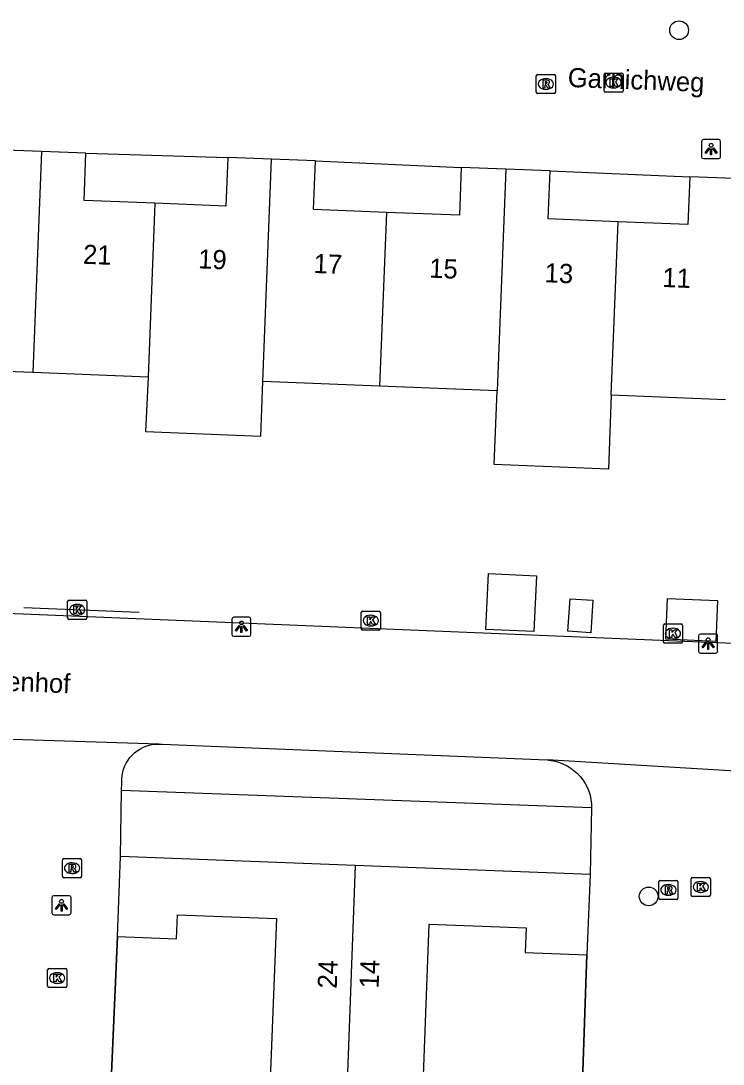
# Model space of a CAD drawing. Extents: x 160787 to 161428, y 386828 to 387483.
# Drawn here: x 161204 to 161240.6, y 387264.6 to 387319.1 of the extents above; entities that cross this region are included whole.
import ezdxf

# ---------------------------------------------------------------- set-up
doc = ezdxf.new("R2010")
doc.units = 0
for name, color, linetype in [('IMGEO_Boom', 7, 'Continuous'), ('IMGEO_Groenvoorziening', 7, 'Continuous'), ('IMGEO_Kolk', 7, 'Continuous'), ('IMGEO_Lichtpunt', 7, 'Continuous'), ('IMGEO_Muur', 7, 'Continuous'), ('IMGEO_Openbare_ruimte_label', 7, 'Continuous'), ('IMGEO_Pand', 7, 'Continuous'), ('IMGEO_Pand_nummerreeks', 7, 'Continuous'), ('IMGEO_Rijbaan_lokaal_open', 7, 'Continuous'), ('IMGEO_Rioolput', 7, 'Continuous'), ('IMGEO_Voetpad_open', 7, 'Continuous')]:
    doc.layers.add(name, color=color, linetype=linetype)

msp = doc.modelspace()

# ---------------------------------------------------------------- linework, layer by layer
at = {"layer": 'IMGEO_Boom'}
for centre in [(161238.333, 387318.648), (161236.746, 387273.404)]:
    msp.add_circle(centre, 0.489, dxfattribs=at)
at = {"layer": 'IMGEO_Groenvoorziening'}
msp.add_lwpolyline([(161233.764, 387278.025), (161209.223, 387278.939)], dxfattribs=at)
at = {"layer": 'IMGEO_Kolk'}
for p, q in [((161234.415, 387315.486), (161234.415, 387316.338)), ((161234.49, 387316.412), (161235.342, 387316.412)), ((161234.903, 387316.192), (161234.928, 387316.192)), ((161235.416, 387316.338), (161235.416, 387315.486)), ((161235.342, 387315.412), (161234.49, 387315.412)), ((161234.926, 387315.632), (161234.901, 387315.632)), ((161206.402, 387287.948), (161206.402, 387288.8)), ((161206.477, 387288.874), (161207.329, 387288.874)), ((161206.89, 387288.654), (161206.915, 387288.654)), ((161207.403, 387288.8), (161207.403, 387287.948)), ((161206.913, 387288.094), (161206.888, 387288.094)), ((161221.737, 387287.382), (161221.737, 387288.234)), ((161221.812, 387288.308), (161222.664, 387288.308)), ((161222.225, 387288.088), (161222.25, 387288.088)), ((161222.738, 387288.234), (161222.738, 387287.382)), ((161207.329, 387287.874), (161206.477, 387287.874)), ((161237.514, 387286.709), (161237.514, 387287.561)), ((161237.589, 387287.635), (161238.441, 387287.635)), ((161238.515, 387287.561), (161238.515, 387286.709)), ((161222.664, 387287.308), (161221.812, 387287.308)), ((161222.248, 387287.528), (161222.223, 387287.528)), ((161238.002, 387287.415), (161238.027, 387287.415)), ((161238.441, 387286.635), (161237.589, 387286.635)), ((161238.025, 387286.855), (161238, 387286.855)), ((161238.968, 387273.469), (161238.968, 387274.321)), ((161239.043, 387274.395), (161239.895, 387274.395)), ((161239.456, 387274.175), (161239.481, 387274.175)), ((161239.969, 387274.321), (161239.969, 387273.469)), ((161239.895, 387273.395), (161239.043, 387273.395)), ((161239.479, 387273.615), (161239.454, 387273.615)), ((161205.36, 387268.713), (161205.36, 387269.565)), ((161205.435, 387269.639), (161206.287, 387269.639)), ((161206.361, 387269.565), (161206.361, 387268.713)), ((161205.848, 387269.419), (161205.873, 387269.419)), ((161206.287, 387268.639), (161205.435, 387268.639)), ((161205.871, 387268.859), (161205.846, 387268.859))]:
    msp.add_line(p, q, dxfattribs=at)
for points in [[(161234.415, 387315.486), (161234.415, 387316.338)], [(161234.49, 387316.412), (161235.342, 387316.412)], [(161234.736, 387316.112), (161234.859, 387316.112), (161234.859, 387315.961), (161234.989, 387316.112), (161235.153, 387316.112), (161235.007, 387315.961), (161235.16, 387315.712), (161235.008, 387315.712), (161234.923, 387315.876), (161234.859, 387315.809), (161234.859, 387315.712), (161234.736, 387315.712), (161234.736, 387316.112)], [(161235.416, 387316.338), (161235.416, 387315.486)], [(161235.342, 387315.412), (161234.49, 387315.412)], [(161206.402, 387287.948), (161206.402, 387288.8)], [(161206.477, 387288.874), (161207.329, 387288.874)], [(161207.403, 387288.8), (161207.403, 387287.948)], [(161206.723, 387288.574), (161206.846, 387288.574), (161206.846, 387288.423), (161206.976, 387288.574), (161207.14, 387288.574), (161206.994, 387288.423), (161207.147, 387288.174), (161206.995, 387288.174), (161206.91, 387288.338), (161206.846, 387288.271), (161206.846, 387288.174), (161206.723, 387288.174), (161206.723, 387288.574)], [(161221.737, 387287.382), (161221.737, 387288.234)], [(161221.812, 387288.308), (161222.664, 387288.308)], [(161222.738, 387288.234), (161222.738, 387287.382)], [(161207.329, 387287.874), (161206.477, 387287.874)], [(161222.058, 387288.008), (161222.181, 387288.008), (161222.181, 387287.857), (161222.311, 387288.008), (161222.475, 387288.008), (161222.329, 387287.857), (161222.482, 387287.608), (161222.33, 387287.608), (161222.245, 387287.772), (161222.181, 387287.705), (161222.181, 387287.608), (161222.058, 387287.608), (161222.058, 387288.008)], [(161237.514, 387286.709), (161237.514, 387287.561)], [(161237.589, 387287.635), (161238.441, 387287.635)], [(161238.515, 387287.561), (161238.515, 387286.709)], [(161222.664, 387287.308), (161221.812, 387287.308)], [(161237.835, 387287.335), (161237.958, 387287.335), (161237.958, 387287.184), (161238.088, 387287.335), (161238.252, 387287.335), (161238.106, 387287.184), (161238.259, 387286.935), (161238.107, 387286.935), (161238.022, 387287.099), (161237.958, 387287.032), (161237.958, 387286.935), (161237.835, 387286.935), (161237.835, 387287.335)], [(161238.441, 387286.635), (161237.589, 387286.635)], [(161238.968, 387273.469), (161238.968, 387274.321)], [(161239.043, 387274.395), (161239.895, 387274.395)], [(161239.289, 387274.095), (161239.412, 387274.095), (161239.412, 387273.944), (161239.542, 387274.095), (161239.706, 387274.095), (161239.56, 387273.944), (161239.713, 387273.695), (161239.561, 387273.695), (161239.476, 387273.859), (161239.412, 387273.792), (161239.412, 387273.695), (161239.289, 387273.695), (161239.289, 387274.095)], [(161239.969, 387274.321), (161239.969, 387273.469)], [(161239.895, 387273.395), (161239.043, 387273.395)], [(161205.36, 387268.713), (161205.36, 387269.565)], [(161205.435, 387269.639), (161206.287, 387269.639)], [(161206.361, 387269.565), (161206.361, 387268.713)], [(161205.681, 387269.339), (161205.804, 387269.339), (161205.804, 387269.188), (161205.934, 387269.339), (161206.098, 387269.339), (161205.952, 387269.188), (161206.105, 387268.939), (161205.953, 387268.939), (161205.868, 387269.103), (161205.804, 387269.036), (161205.804, 387268.939), (161205.681, 387268.939), (161205.681, 387269.339)], [(161206.287, 387268.639), (161205.435, 387268.639)]]:
    msp.add_lwpolyline(points, dxfattribs=at)
for centre, start, end in [((161234.492, 387316.336), 91.552, 178.448), ((161234.492, 387316.336), 91.552, 178.448), ((161235.34, 387316.336), 1.552, 88.448), ((161235.34, 387316.336), 1.552, 88.448), ((161234.492, 387315.488), 181.552, 268.448), ((161234.492, 387315.488), 181.552, 268.448), ((161235.34, 387315.488), 271.552, 358.448), ((161235.34, 387315.488), 271.552, 358.448), ((161206.479, 387288.798), 91.552, 178.448), ((161206.479, 387288.798), 91.552, 178.448), ((161207.327, 387288.798), 1.552, 88.448), ((161207.327, 387288.798), 1.552, 88.448), ((161221.814, 387288.232), 91.552, 178.448), ((161221.814, 387288.232), 91.552, 178.448), ((161222.662, 387288.232), 1.552, 88.448), ((161222.662, 387288.232), 1.552, 88.448), ((161206.479, 387287.95), 181.552, 268.448), ((161206.479, 387287.95), 181.552, 268.448), ((161207.327, 387287.95), 271.552, 358.448), ((161207.327, 387287.95), 271.552, 358.448), ((161237.591, 387287.559), 91.552, 178.448), ((161237.591, 387287.559), 91.552, 178.448), ((161238.439, 387287.559), 1.552, 88.448), ((161238.439, 387287.559), 1.552, 88.448), ((161221.814, 387287.384), 181.552, 268.448), ((161221.814, 387287.384), 181.552, 268.448), ((161222.662, 387287.384), 271.552, 358.448), ((161222.662, 387287.384), 271.552, 358.448), ((161237.591, 387286.711), 181.552, 268.448), ((161237.591, 387286.711), 181.552, 268.448), ((161238.439, 387286.711), 271.552, 358.448), ((161238.439, 387286.711), 271.552, 358.448), ((161239.045, 387274.319), 91.552, 178.448), ((161239.045, 387274.319), 91.552, 178.448), ((161239.893, 387274.319), 1.552, 88.448), ((161239.893, 387274.319), 1.552, 88.448), ((161239.045, 387273.471), 181.552, 268.448), ((161239.045, 387273.471), 181.552, 268.448), ((161239.893, 387273.471), 271.552, 358.448), ((161239.893, 387273.471), 271.552, 358.448), ((161205.437, 387269.563), 91.552, 178.448), ((161205.437, 387269.563), 91.552, 178.448), ((161206.285, 387269.563), 1.552, 88.448), ((161206.285, 387269.563), 1.552, 88.448), ((161205.437, 387268.715), 181.552, 268.448), ((161205.437, 387268.715), 181.552, 268.448), ((161206.285, 387268.715), 271.552, 358.448), ((161206.285, 387268.715), 271.552, 358.448)]:
    msp.add_arc(centre, 0.0765, start, end, dxfattribs=at)
for centre, major_axis, ratio, start_param, end_param in [((161234.902, 387315.912), (-0.387, 0.002), 0.722429, 4.712389, 7.853982), ((161234.927, 387315.912), (-0.39, 0.002), 0.717154, 1.570796, 4.712389), ((161206.889, 387288.374), (-0.387, 0.002), 0.722429, 4.712389, 7.853982), ((161206.914, 387288.374), (-0.39, 0.002), 0.717154, 1.570796, 4.712389), ((161222.224, 387287.808), (-0.387, 0.002), 0.722429, 4.712389, 7.853982), ((161222.249, 387287.808), (-0.39, 0.002), 0.717154, 1.570796, 4.712389), ((161238.001, 387287.135), (-0.387, 0.002), 0.722429, 4.712389, 7.853982), ((161238.026, 387287.135), (-0.39, 0.002), 0.717154, 1.570796, 4.712389), ((161239.455, 387273.895), (-0.387, 0.002), 0.722429, 4.712389, 7.853982), ((161239.48, 387273.895), (-0.39, 0.002), 0.717154, 1.570796, 4.712389), ((161205.847, 387269.139), (-0.387, 0.002), 0.722429, 4.712389, 7.853982), ((161205.872, 387269.139), (-0.39, 0.002), 0.717154, 1.570796, 4.712389)]:
    msp.add_ellipse(centre, major_axis=major_axis, ratio=ratio, start_param=start_param, end_param=end_param, dxfattribs=at)
at = {"layer": 'IMGEO_Lichtpunt'}
for p, q in [((161239.507, 387312.842), (161239.507, 387312.035)), ((161239.507, 387312.842), (161239.507, 387312.035)), ((161240.409, 387312.937), (161239.601, 387312.937)), ((161240.409, 387312.937), (161239.601, 387312.937)), ((161240.503, 387312.035), (161240.503, 387312.842)), ((161240.503, 387312.035), (161240.503, 387312.842)), ((161239.601, 387311.941), (161240.409, 387311.941)), ((161239.601, 387311.941), (161240.409, 387311.941)), ((161214.981, 387287.89), (161214.981, 387287.083)), ((161214.981, 387287.89), (161214.981, 387287.083)), ((161215.883, 387287.985), (161215.075, 387287.985)), ((161215.883, 387287.985), (161215.075, 387287.985)), ((161215.977, 387287.083), (161215.977, 387287.89)), ((161215.977, 387287.083), (161215.977, 387287.89)), ((161215.075, 387286.989), (161215.883, 387286.989)), ((161215.075, 387286.989), (161215.883, 387286.989)), ((161239.353, 387287.013), (161239.353, 387286.206)), ((161239.353, 387287.013), (161239.353, 387286.206)), ((161240.255, 387287.108), (161239.447, 387287.108)), ((161240.255, 387287.108), (161239.447, 387287.108)), ((161240.349, 387286.206), (161240.349, 387287.013)), ((161240.349, 387286.206), (161240.349, 387287.013)), ((161239.447, 387286.112), (161240.255, 387286.112)), ((161239.447, 387286.112), (161240.255, 387286.112)), ((161206.49, 387273.44), (161205.682, 387273.44)), ((161206.49, 387273.44), (161205.682, 387273.44)), ((161205.588, 387273.345), (161205.588, 387272.538)), ((161205.588, 387273.345), (161205.588, 387272.538)), ((161206.584, 387272.538), (161206.584, 387273.345)), ((161206.584, 387272.538), (161206.584, 387273.345)), ((161205.682, 387272.444), (161206.49, 387272.444)), ((161205.682, 387272.444), (161206.49, 387272.444))]:
    msp.add_line(p, q, dxfattribs=at)
for points in [[(161239.881, 387312.506), (161239.92, 387312.478), (161239.732, 387312.216), (161239.694, 387312.243), (161239.881, 387312.506)], [(161239.983, 387312.458), (161240.03, 387312.458), (161240.03, 387312.136), (161239.983, 387312.136), (161239.983, 387312.458)], [(161240.093, 387312.478), (161240.131, 387312.505), (161240.318, 387312.243), (161240.279, 387312.215), (161240.093, 387312.478)], [(161215.355, 387287.554), (161215.394, 387287.526), (161215.206, 387287.264), (161215.168, 387287.291), (161215.355, 387287.554)], [(161215.567, 387287.526), (161215.605, 387287.553), (161215.792, 387287.291), (161215.753, 387287.263), (161215.567, 387287.526)], [(161215.457, 387287.506), (161215.504, 387287.506), (161215.504, 387287.184), (161215.457, 387287.184), (161215.457, 387287.506)], [(161239.727, 387286.677), (161239.766, 387286.649), (161239.578, 387286.387), (161239.54, 387286.414), (161239.727, 387286.677)], [(161239.829, 387286.629), (161239.876, 387286.629), (161239.876, 387286.307), (161239.829, 387286.307), (161239.829, 387286.629)], [(161239.939, 387286.649), (161239.977, 387286.676), (161240.164, 387286.414), (161240.125, 387286.386), (161239.939, 387286.649)], [(161205.962, 387273.009), (161206.001, 387272.981), (161205.813, 387272.719), (161205.775, 387272.746), (161205.962, 387273.009)], [(161206.064, 387272.961), (161206.111, 387272.961), (161206.111, 387272.639), (161206.064, 387272.639), (161206.064, 387272.961)], [(161206.174, 387272.981), (161206.212, 387273.008), (161206.399, 387272.746), (161206.36, 387272.718), (161206.174, 387272.981)]]:
    msp.add_lwpolyline(points, dxfattribs=at)
for centre in [(161240.006, 387312.64), (161215.48, 387287.688), (161239.852, 387286.811), (161206.087, 387273.143)]:
    msp.add_circle(centre, 0.0994, dxfattribs=at)
for centre, start, end in [((161239.601, 387312.842), 90, 180), ((161239.601, 387312.842), 90, 180), ((161240.409, 387312.842), 0, 90), ((161240.409, 387312.842), 0, 90), ((161239.601, 387312.035), 180, 270), ((161239.601, 387312.035), 180, 270), ((161240.409, 387312.035), 270, 0), ((161240.409, 387312.035), 270, 360), ((161215.075, 387287.89), 90, 180), ((161215.075, 387287.89), 90, 180), ((161215.883, 387287.89), 0, 90), ((161215.883, 387287.89), 0, 90), ((161215.075, 387287.083), 180, 270), ((161215.075, 387287.083), 180, 270), ((161215.883, 387287.083), 270, 0), ((161215.883, 387287.083), 270, 360), ((161239.447, 387287.013), 90, 180), ((161239.447, 387287.013), 90, 180), ((161240.255, 387287.013), 0, 90), ((161240.255, 387287.013), 0, 90), ((161239.447, 387286.206), 180, 270), ((161239.447, 387286.206), 180, 270), ((161240.255, 387286.206), 270, 0), ((161240.255, 387286.206), 270, 360), ((161205.682, 387273.345), 90, 180), ((161205.682, 387273.345), 90, 180), ((161206.49, 387273.345), 0, 90), ((161206.49, 387273.345), 0, 90), ((161205.682, 387272.538), 180, 270), ((161205.682, 387272.538), 180, 270), ((161206.49, 387272.538), 270, 0), ((161206.49, 387272.538), 270, 360)]:
    msp.add_arc(centre, 0.0946, start, end, dxfattribs=at)
at = {"layer": 'IMGEO_Muur'}
for points in [[(161210.144, 387288.23), (161204.119, 387288.468)], [(161209, 387271.312), (161208.693, 387264.163)], [(161233.272, 387263.261), (161233.524, 387270.355)]]:
    msp.add_lwpolyline(points, dxfattribs=at)
at = {"layer": 'IMGEO_Pand'}
for points in [[(161205.032, 387312.315), (161202.704, 387312.406)], [(161205.032, 387312.315), (161204.58, 387300.765)], [(161207.362, 387312.223), (161205.032, 387312.315)], [(161210.965, 387309.609), (161207.266, 387309.754), (161207.362, 387312.223)], [(161214.762, 387311.998), (161214.663, 387309.465), (161210.965, 387309.609)], [(161217.05, 387311.909), (161214.762, 387311.998)], [(161216.596, 387300.295), (161217.05, 387311.909)], [(161219.341, 387311.819), (161217.05, 387311.909)], [(161223.052, 387309.135), (161219.242, 387309.284), (161219.341, 387311.819)], [(161226.96, 387311.484), (161226.863, 387308.986), (161223.052, 387309.135)], [(161229.28, 387311.393), (161226.96, 387311.484)], [(161229.28, 387311.393), (161228.827, 387299.816)], [(161231.599, 387311.302), (161229.28, 387311.393)], [(161235.148, 387308.647), (161231.5, 387308.79), (161231.599, 387311.302)], [(161238.892, 387310.994), (161238.795, 387308.505), (161235.148, 387308.647)], [(161241.218, 387310.903), (161238.892, 387310.994)], [(161210.965, 387309.609), (161210.61, 387300.529)], [(161223.052, 387309.135), (161222.697, 387300.056)], [(161234.793, 387299.583), (161235.148, 387308.647)], [(161204.58, 387300.765), (161198.54, 387301.001)], [(161210.61, 387300.529), (161204.58, 387300.765)], [(161210.61, 387300.529), (161210.467, 387297.682), (161216.485, 387297.446), (161216.596, 387300.295)], [(161222.697, 387300.056), (161216.596, 387300.295)], [(161228.827, 387299.816), (161222.697, 387300.056)], [(161234.793, 387299.583), (161234.642, 387295.726), (161228.676, 387295.96), (161228.827, 387299.816)], [(161240.766, 387299.349), (161234.793, 387299.583)], [(161230.886, 387290.151), (161230.75, 387287.235), (161228.246, 387287.352), (161228.383, 387290.268), (161230.886, 387290.151)], [(161232.644, 387288.954), (161233.839, 387288.875), (161233.727, 387287.175), (161232.532, 387287.253), (161232.644, 387288.954)], [(161237.731, 387288.967), (161240.346, 387288.853), (161240.253, 387286.722), (161237.638, 387286.836), (161237.731, 387288.967)], [(161209, 387271.312), (161209.159, 387275.484)], [(161221.422, 387275.016), (161209.159, 387275.484)], [(161221.422, 387275.016), (161221.001, 387263.712)], [(161233.684, 387274.549), (161221.422, 387275.016)], [(161233.684, 387274.549), (161233.524, 387270.355)], [(161209, 387271.312), (161212.092, 387271.194), (161212.139, 387272.444), (161217.307, 387272.247), (161216.986, 387263.847)], [(161224.971, 387263.578), (161225.29, 387271.946), (161230.346, 387271.753), (161230.298, 387270.478), (161233.524, 387270.355)]]:
    msp.add_lwpolyline(points, dxfattribs=at)
at = {"layer": 'IMGEO_Rijbaan_lokaal_open'}
for points in [[(161207.362, 387312.223), (161214.762, 387311.998)], [(161219.341, 387311.819), (161226.96, 387311.484)], [(161231.599, 387311.302), (161238.892, 387310.994)]]:
    msp.add_lwpolyline(points, dxfattribs=at)
at = {"layer": 'IMGEO_Rioolput'}
for p, q in [((161230.876, 387315.413), (161230.876, 387316.265)), ((161230.951, 387316.339), (161231.803, 387316.339)), ((161231.364, 387316.119), (161231.389, 387316.119)), ((161231.877, 387316.265), (161231.877, 387315.413)), ((161231.803, 387315.339), (161230.951, 387315.339)), ((161231.387, 387315.559), (161231.362, 387315.559)), ((161206.136, 387274.452), (161206.136, 387275.304)), ((161206.211, 387275.378), (161207.063, 387275.378)), ((161206.624, 387275.158), (161206.649, 387275.158)), ((161207.137, 387275.304), (161207.137, 387274.452)), ((161206.647, 387274.598), (161206.622, 387274.598)), ((161207.063, 387274.378), (161206.211, 387274.378)), ((161237.274, 387273.313), (161237.274, 387274.165)), ((161237.349, 387274.239), (161238.201, 387274.239)), ((161237.762, 387274.019), (161237.787, 387274.019)), ((161238.275, 387274.165), (161238.275, 387273.313)), ((161237.785, 387273.459), (161237.76, 387273.459)), ((161238.201, 387273.239), (161237.349, 387273.239))]:
    msp.add_line(p, q, dxfattribs=at)
for points in [[(161230.876, 387315.413), (161230.876, 387316.265)], [(161230.951, 387316.339), (161231.803, 387316.339)], [(161231.465, 387316.037), (161231.213, 387316.039), (161231.213, 387315.639)], [(161231.391, 387315.958), (161231.337, 387315.958), (161231.337, 387315.877)], [(161231.337, 387315.877), (161231.389, 387315.877)], [(161231.877, 387316.265), (161231.877, 387315.413)], [(161231.803, 387315.339), (161230.951, 387315.339)], [(161231.213, 387315.639), (161231.337, 387315.639), (161231.337, 387315.801), (161231.348, 387315.801)], [(161231.395, 387315.772), (161231.466, 387315.639), (161231.606, 387315.639), (161231.541, 387315.765)], [(161206.136, 387274.452), (161206.136, 387275.304)], [(161206.211, 387275.378), (161207.063, 387275.378)], [(161206.725, 387275.076), (161206.473, 387275.078), (161206.473, 387274.678)], [(161206.651, 387274.997), (161206.597, 387274.997), (161206.597, 387274.916)], [(161207.137, 387275.304), (161207.137, 387274.452)], [(161206.473, 387274.678), (161206.597, 387274.678), (161206.597, 387274.84), (161206.608, 387274.84)], [(161206.597, 387274.916), (161206.649, 387274.916)], [(161206.655, 387274.811), (161206.726, 387274.678), (161206.866, 387274.678), (161206.801, 387274.804)], [(161207.063, 387274.378), (161206.211, 387274.378)], [(161237.274, 387273.313), (161237.274, 387274.165)], [(161237.349, 387274.239), (161238.201, 387274.239)], [(161237.863, 387273.937), (161237.611, 387273.939), (161237.611, 387273.539)], [(161238.275, 387274.165), (161238.275, 387273.313)], [(161237.611, 387273.539), (161237.735, 387273.539), (161237.735, 387273.701), (161237.746, 387273.701)], [(161237.789, 387273.858), (161237.735, 387273.858), (161237.735, 387273.777)], [(161237.735, 387273.777), (161237.787, 387273.777)], [(161237.793, 387273.672), (161237.864, 387273.539), (161238.004, 387273.539), (161237.939, 387273.665)], [(161238.201, 387273.239), (161237.349, 387273.239)]]:
    msp.add_lwpolyline(points, dxfattribs=at)
for centre, radius, start, end in [((161230.953, 387316.263), 0.0765, 91.552, 178.448), ((161230.953, 387316.263), 0.0765, 91.552, 178.448), ((161231.373, 387316.066), 0.19, 274.7715, 282.9687), ((161231.397, 387315.862), 0.0964, 77.0061, 93.1865), ((161231.411, 387315.919), 0.0378, 276.6634, 79.6772), ((161231.464, 387315.927), 0.109, 350.3612, 89.416), ((161231.462, 387315.927), 0.112, 277.5842, 350.9817), ((161231.801, 387316.263), 0.0765, 1.552, 88.448), ((161231.801, 387316.263), 0.0765, 1.552, 88.448), ((161230.953, 387315.415), 0.0765, 181.552, 268.448), ((161230.953, 387315.415), 0.0765, 181.552, 268.448), ((161231.347, 387315.748), 0.0533, 26.0293, 88.6989), ((161231.446, 387315.712), 0.108, 29.5134, 73.7905), ((161231.801, 387315.415), 0.0765, 271.552, 358.448), ((161231.801, 387315.415), 0.0765, 271.552, 358.448), ((161206.213, 387275.302), 0.0765, 91.552, 178.448), ((161206.213, 387275.302), 0.0765, 91.552, 178.448), ((161206.657, 387274.901), 0.0964, 77.0061, 93.1865), ((161206.724, 387274.966), 0.109, 350.3612, 89.416), ((161207.061, 387275.302), 0.0765, 1.552, 88.448), ((161207.061, 387275.302), 0.0765, 1.552, 88.448), ((161206.213, 387274.454), 0.0765, 181.552, 268.448), ((161206.213, 387274.454), 0.0765, 181.552, 268.448), ((161206.607, 387274.787), 0.0533, 26.0293, 88.6989), ((161206.633, 387275.105), 0.19, 274.7715, 282.9687), ((161206.671, 387274.958), 0.0378, 276.6634, 79.6772), ((161206.722, 387274.966), 0.112, 277.5842, 350.9817), ((161206.706, 387274.751), 0.108, 29.5134, 73.7905), ((161207.061, 387274.454), 0.0765, 271.552, 358.448), ((161207.061, 387274.454), 0.0765, 271.552, 358.448), ((161237.351, 387274.163), 0.0765, 91.552, 178.448), ((161237.351, 387274.163), 0.0765, 91.552, 178.448), ((161237.862, 387273.827), 0.109, 350.3612, 89.416), ((161238.199, 387274.163), 0.0765, 1.552, 88.448), ((161238.199, 387274.163), 0.0765, 1.552, 88.448), ((161237.745, 387273.648), 0.0533, 26.0293, 88.6989), ((161237.771, 387273.966), 0.19, 274.7715, 282.9687), ((161237.795, 387273.762), 0.0964, 77.0061, 93.1865), ((161237.809, 387273.819), 0.0378, 276.6634, 79.6772), ((161237.86, 387273.827), 0.112, 277.5842, 350.9817), ((161237.844, 387273.612), 0.108, 29.5134, 73.7905), ((161237.351, 387273.315), 0.0765, 181.552, 268.448), ((161237.351, 387273.315), 0.0765, 181.552, 268.448), ((161238.199, 387273.315), 0.0765, 271.552, 358.448), ((161238.199, 387273.315), 0.0765, 271.552, 358.448)]:
    msp.add_arc(centre, radius, start, end, dxfattribs=at)
for centre, major_axis, ratio, start_param, end_param in [((161231.363, 387315.839), (-0.387, 0.002), 0.722429, 4.712389, 7.853982), ((161231.388, 387315.839), (-0.39, 0.002), 0.717154, 1.570796, 4.712389), ((161206.623, 387274.878), (-0.387, 0.002), 0.722429, 4.712389, 7.853982), ((161206.648, 387274.878), (-0.39, 0.002), 0.717154, 1.570796, 4.712389), ((161237.761, 387273.739), (-0.387, 0.002), 0.722429, 4.712389, 7.853982), ((161237.786, 387273.739), (-0.39, 0.002), 0.717154, 1.570796, 4.712389)]:
    msp.add_ellipse(centre, major_axis=major_axis, ratio=ratio, start_param=start_param, end_param=end_param, dxfattribs=at)
at = {"layer": 'IMGEO_Voetpad_open'}
for points in [[(161170.163, 387289.466), (161204.081, 387288.161), (161247.486, 387286.367), (161267.914, 387285.628)], [(161211.164, 387281.363), (161201.851, 387281.648)], [(161209.223, 387278.939), (161209.231, 387279.359), (161209.23, 387279.381), (161209.232, 387279.553), (161209.25, 387279.724), (161209.283, 387279.892), (161209.33, 387280.057), (161209.392, 387280.217), (161209.469, 387280.371), (161209.558, 387280.518), (161209.661, 387280.656), (161209.775, 387280.784), (161209.9, 387280.901), (161210.036, 387281.007), (161210.18, 387281.1), (161210.332, 387281.18), (161210.49, 387281.246), (161210.654, 387281.298), (161210.822, 387281.335), (161210.992, 387281.357), (161211.164, 387281.363)], [(161211.164, 387281.363), (161211.335, 387281.354), (161231.449, 387280.529)], [(161245.64, 387279.689), (161231.449, 387280.529)], [(161231.449, 387280.529), (161231.658, 387280.506), (161231.875, 387280.463), (161232.088, 387280.4), (161232.294, 387280.319), (161232.493, 387280.22), (161232.681, 387280.103), (161232.859, 387279.97), (161233.024, 387279.822), (161233.175, 387279.659), (161233.311, 387279.484), (161233.43, 387279.297), (161233.533, 387279.101), (161233.617, 387278.895), (161233.683, 387278.684), (161233.73, 387278.467), (161233.757, 387278.247), (161233.764, 387278.025)], [(161209.159, 387275.484), (161209.223, 387278.939)], [(161233.764, 387278.025), (161233.684, 387274.549)], [(161208.693, 387264.163), (161209, 387271.312)], [(161233.524, 387270.355), (161233.272, 387263.261)]]:
    msp.add_lwpolyline(points, dxfattribs=at)

# ---------------------------------------------------------------- texts
at = {"layer": 'IMGEO_Openbare_ruimte_label'}
for s, rotation, p in [('Garnichweg', 357.8789, (161232.508, 387315.687)), ('Hosingenhof', 357.7644, (161199.024, 387284.305))]:
    msp.add_text(s, height=1, rotation=rotation, dxfattribs=at).set_placement(p)
at = {"layer": 'IMGEO_Pand_nummerreeks'}
for s, rotation, p in [('21', 357.7066, (161207.196, 387306.452)), ('19', 357.7082, (161213.205, 387306.211)), ('17', 357.7066, (161219.237, 387305.97)), ('15', 357.7066, (161225.269, 387305.728)), ('13', 357.7082, (161231.299, 387305.486)), ('11', 357.7066, (161237.446, 387305.241)), ('24', 87.8716, (161220.456, 387268.572)), ('14', 87.8337, (161222.642, 387268.589))]:
    msp.add_text(s, height=1, rotation=rotation, dxfattribs=at).set_placement(p)

doc.saveas('drawing.dxf')
